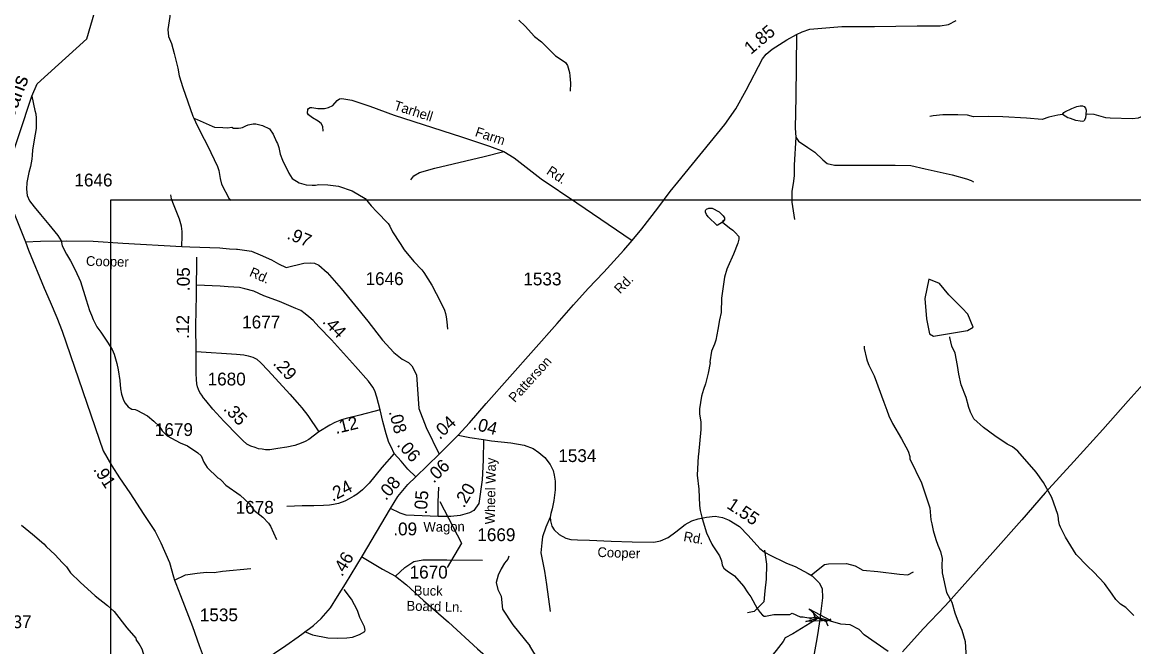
# Model space of a CAD drawing. Extents: x 1473865 to 1648260, y 639067 to 773536.
# Drawn here: x 1515215 to 1526062, y 686345 to 692435 of the extents above; entities that cross this region are included whole.
import ezdxf

# ---------------------------------------------------------------- set-up
doc = ezdxf.new("R2010")
doc.units = 0
for name, color, linetype in [('Exist Hydrographic Creek Single Shore', 7, 'Continuous'), ('Exist Hydrographic Creek Single Shore Label', 7, 'Continuous'), ('Exist Hydrographic Misc Water Feature', 7, 'Continuous'), ('Exist Hydrographic Pond Under 1500 Sq Ft', 7, 'Continuous'), ('Exist Road Non-System Type 51', 7, 'Continuous'), ('Exist Road Non-System Type 51 Label', 7, 'Continuous'), ('Exist Road Secondary Mileage Hundredths English Label', 7, 'Continuous'), ('Exist Road Secondary Structure Pipe Attributed CELL', 7, 'Continuous'), ('Exist Road Secondary Structure Pipe CELL', 7, 'Continuous'), ('Exist Road Secondary Type 41 Attributed', 7, 'Continuous'), ('Exist Road Secondary Type 51 Attributed', 7, 'Continuous'), ('Exist Road Secondary Type 51 Label', 7, 'Continuous'), ('Exist Road Secondary Type 51 Number Label', 7, 'Continuous'), ('Exist Utilities Electrical Transmission Line', 7, 'Continuous'), ('Map Preparation Inset Cut Line', 7, 'Continuous')]:
    doc.layers.add(name, color=color, linetype=linetype)

msp = doc.modelspace()

# ---------------------------------------------------------------- linework, layer by layer
at = {"layer": 'Exist Hydrographic Creek Single Shore'}
for points in [[(1515066, 690976), (1515310, 691715), (1515362, 691834), (1515844, 692273), (1515923, 692539), (1515878, 692916), (1515919, 693106), (1515966, 693465), (1516132, 693930), (1516458, 694770), (1516458, 695199), (1516413, 695688), (1516378, 696032), (1516258, 696746), (1516184, 697188), (1516318, 698210), (1516279, 698955), (1516287, 699196), (1516576, 699704), (1516711, 700078), (1516708, 700445), (1516663, 700520)], [(1522047, 690486), (1522118, 690431), (1522149, 690406), (1522173, 690386), (1522208, 690345), (1522208, 690321), (1522197, 690281), (1522155, 690173), (1522099, 690051), (1522090, 690028), (1522068, 689948), (1522060, 689902), (1522039, 689743), (1522034, 689605), (1522020, 689533), (1522003, 689438), (1521983, 689334), (1521972, 689294), (1521942, 689227), (1521926, 689123), (1521928, 689115), (1521910, 689012), (1521884, 688908), (1521863, 688853), (1521842, 688789), (1521823, 688666), (1521824, 688614), (1521837, 688537), (1521836, 688465), (1521815, 688218), (1521811, 688202), (1521801, 688017), (1521816, 687882), (1521825, 687722), (1521832, 687674), (1521851, 687594), (1521892, 687457), (1521944, 687346), (1521954, 687328), (1522020, 687230), (1522039, 687182), (1522046, 687142), (1522061, 687110), (1522097, 687081), (1522105, 687079), (1522164, 687036), (1522254, 686934), (1522297, 686872)], [(1522297, 686872), (1522324, 686832), (1522386, 686719), (1522415, 686679), (1522439, 686654), (1522456, 686642), (1522468, 686642), (1522549, 686660), (1522704, 686659), (1522729, 686672), (1522806, 686635), (1522836, 686635), (1522887, 686626), (1522930, 686630), (1522958, 686627), (1522987, 686628)], [(1523666, 686299), (1523432, 686462), (1523383, 686513), (1523295, 686558), (1523202, 686565), (1522987, 686628), (1522734, 686471), (1522659, 686432), (1522639, 686397), (1522572, 686309), (1522493, 686215), (1522406, 686158), (1522373, 686173)]]:
    msp.add_lwpolyline(points, dxfattribs=at)
at = {"layer": 'Exist Hydrographic Misc Water Feature'}
for points in [[(1516647, 693268), (1516662, 693199), (1516665, 693119), (1516669, 692916), (1516660, 692852), (1516671, 692809), (1516679, 692787), (1516683, 692771), (1516673, 692668), (1516656, 692492), (1516636, 692365), (1516642, 692296), (1516673, 692228), (1516699, 692131), (1516733, 691987), (1516746, 691912), (1516781, 691798), (1516880, 691520), (1516890, 691500)], [(1520061, 692454), (1520124, 692396), (1520214, 692295), (1520281, 692243), (1520419, 692107), (1520485, 692065), (1520517, 692041), (1520536, 692012), (1520555, 691946), (1520558, 691914), (1520565, 691842), (1520563, 691762)], [(1515310, 691715), (1515337, 691574), (1515349, 691541), (1515352, 691501), (1515350, 691398), (1515330, 691289), (1515314, 691186), (1515313, 691138), (1515309, 691099), (1515295, 691027), (1515278, 690971), (1515260, 690873), (1515255, 690808), (1515262, 690744), (1515287, 690695), (1515330, 690634), (1515393, 690561), (1515473, 690464), (1515563, 690354), (1515594, 690302), (1515606, 690253), (1515648, 690173), (1515687, 690108), (1515733, 690019), (1515783, 689906), (1515840, 689729), (1515870, 689625), (1515890, 689577), (1515907, 689536), (1515942, 689464), (1515983, 689411), (1516046, 689315), (1516092, 689245), (1516111, 689197), (1516137, 689108), (1516152, 689044), (1516168, 688940), (1516173, 688860), (1516184, 688808), (1516203, 688751), (1516220, 688719), (1516250, 688686), (1516269, 688670), (1516285, 688662), (1516317, 688657), (1516333, 688651), (1516436, 688597), (1516499, 688546), (1516554, 688493), (1516580, 688451), (1516629, 688403), (1516756, 688335), (1516827, 688304), (1516930, 688236), (1516961, 688207), (1516987, 688144), (1517018, 688092), (1517123, 687992), (1517145, 687980), (1517161, 687966), (1517202, 687922)], [(1525365, 691535), (1525378, 691556), (1525389, 691562), (1525457, 691595), (1525506, 691614), (1525538, 691621), (1525562, 691620), (1525578, 691612), (1525591, 691598), (1525597, 691576), (1525593, 691536)], [(1526865, 691644), (1526754, 691616), (1526694, 691629), (1526639, 691647), (1526630, 691647), (1526369, 691588), (1526297, 691565), (1526273, 691558), (1526184, 691528), (1526128, 691509), (1526104, 691501), (1526049, 691494), (1525832, 691499), (1525788, 691504), (1525676, 691534), (1525612, 691537), (1525593, 691536)], [(1516890, 691500), (1516921, 691486), (1517068, 691422), (1517092, 691412), (1517172, 691408), (1517219, 691406), (1517259, 691411)], [(1516890, 691500), (1516907, 691464), (1516959, 691357), (1517023, 691232), (1517120, 691028), (1517135, 690988), (1517146, 690912), (1517161, 690856), (1517234, 690714), (1517247, 690696)], [(1525365, 691535), (1525320, 691529), (1525232, 691509), (1525167, 691488), (1525015, 691500), (1524783, 691512), (1524648, 691515), (1524499, 691514), (1524438, 691528), (1524344, 691531), (1524200, 691532), (1524104, 691522), (1524071, 691515)], [(1525593, 691536), (1525591, 691500), (1525579, 691476), (1525573, 691470), (1525563, 691468), (1525539, 691469), (1525495, 691478), (1525443, 691495), (1525419, 691503), (1525365, 691535)], [(1517259, 691411), (1517276, 691403), (1517324, 691402), (1517348, 691406), (1517364, 691410), (1517396, 691425), (1517420, 691433), (1517469, 691444), (1517493, 691444), (1517560, 691427), (1517628, 691394), (1517663, 691345), (1517697, 691270), (1517705, 691252), (1517720, 691212), (1517731, 691148), (1517754, 691091), (1517815, 690962), (1517850, 690912), (1517917, 690868), (1517986, 690851), (1518045, 690845), (1518077, 690845), (1518109, 690852), (1518197, 690850), (1518301, 690836), (1518433, 690790), (1518563, 690715), (1518621, 690644), (1518674, 690585), (1518786, 690472), (1518803, 690446), (1518829, 690392), (1518902, 690277), (1518943, 690215), (1519037, 690102), (1519115, 690020), (1519135, 689996), (1519212, 689870), (1519295, 689708), (1519334, 689628), (1519345, 689596), (1519352, 689563), (1519359, 689515), (1519364, 689443)], [(1522047, 690486), (1521996, 690453), (1521908, 690537), (1521892, 690559), (1521881, 690584), (1521881, 690600), (1521885, 690607), (1521891, 690613), (1521916, 690623), (1521946, 690622), (1522017, 690585), (1522056, 690546), (1522068, 690526), (1522067, 690508), (1522053, 690496), (1522047, 690486)], [(1522047, 690486), (1521996, 690453), (1521908, 690537), (1521892, 690559), (1521881, 690584), (1521881, 690600), (1521885, 690607), (1521891, 690613), (1521916, 690623), (1521946, 690622), (1522017, 690585), (1522056, 690546), (1522068, 690526), (1522067, 690508), (1522047, 690486)], [(1526063, 686649), (1525985, 686726), (1525931, 686759), (1525887, 686807), (1525850, 686859), (1525777, 686962), (1525671, 687072), (1525609, 687130), (1525501, 687244), (1525396, 687414), (1525346, 687511), (1525338, 687535), (1525327, 687583), (1525328, 687599), (1525320, 687635), (1525263, 687800), (1525180, 687946), (1525110, 688047), (1524929, 688251), (1524877, 688296), (1524826, 688321), (1524707, 688403), (1524597, 688483), (1524502, 688567), (1524467, 688632), (1524448, 688687), (1524449, 688692), (1524426, 688777), (1524377, 688898), (1524355, 689002), (1524342, 689086), (1524319, 689207), (1524288, 689275), (1524266, 689360), (1524266, 689367)], [(1523431, 689276), (1523431, 689253), (1523453, 689156), (1523461, 689132), (1523476, 689092), (1523528, 688987), (1523623, 688731), (1523652, 688653), (1523671, 688596), (1523709, 688523), (1523794, 688374), (1523860, 688252), (1523875, 688200), (1523878, 688176), (1523990, 687942), (1524032, 687817), (1524071, 687698), (1524083, 687584), (1524090, 687544), (1524105, 687480), (1524131, 687391), (1524150, 687335), (1524176, 687275), (1524191, 687206), (1524189, 687141), (1524193, 687066), (1524233, 686874), (1524285, 686780), (1524317, 686675), (1524348, 686587), (1524383, 686506), (1524415, 686397), (1524432, 686116)], [(1517202, 687922), (1517342, 687822), (1517432, 687738), (1517475, 687678), (1517562, 687608), (1517617, 687550), (1517636, 687521), (1517696, 687390)], [(1515209, 687529), (1515314, 687442), (1515426, 687347), (1515449, 687324), (1515536, 687241), (1515606, 687168), (1515646, 687125), (1515685, 687066), (1515779, 686973), (1515927, 686842), (1516047, 686746), (1516113, 686687), (1516234, 686528), (1516322, 686427), (1516327, 686415)], [(1519963, 687227), (1519955, 687200), (1519922, 687161), (1519889, 687106), (1519859, 687042), (1519840, 686971), (1519857, 686902), (1519888, 686838), (1519903, 686710), (1520004, 686560), (1520168, 686353)], [(1516481, 686019), (1516464, 686058), (1516430, 686153), (1516417, 686208), (1516418, 686215), (1516384, 686320), (1516357, 686372), (1516327, 686415)], [(1521097, 685128), (1521044, 685184), (1521011, 685227), (1520964, 685310), (1520886, 685423), (1520847, 685504), (1520780, 685605), (1520716, 685682), (1520642, 685799), (1520550, 685935), (1520487, 686016), (1520398, 686097), (1520323, 686160), (1520252, 686221), (1520207, 686290), (1520168, 686353)]]:
    msp.add_lwpolyline(points, dxfattribs=at)
at = {"layer": 'Exist Hydrographic Pond Under 1500 Sq Ft'}
msp.add_lwpolyline([(1524438, 689429), (1524495, 689460), (1524443, 689587), (1524388, 689647), (1524256, 689776), (1524166, 689888), (1524063, 689929), (1524022, 689740), (1524039, 689544), (1524070, 689396), (1524106, 689372), (1524438, 689429)], dxfattribs=at)
at = {"layer": 'Exist Road Non-System Type 51'}
for points in [[(1522772, 692316), (1522763, 691708), (1522758, 691402), (1522765, 691315)], [(1518153, 691373), (1518149, 691417), (1518132, 691449), (1518104, 691469), (1518049, 691502), (1518009, 691531), (1517999, 691549), (1518002, 691583), (1518010, 691593), (1518026, 691602), (1518042, 691604), (1518100, 691595), (1518164, 691594), (1518204, 691602), (1518246, 691623), (1518287, 691671), (1518311, 691689), (1518335, 691690), (1518431, 691675), (1518606, 691616), (1518843, 691529), (1519500, 691318), (1519775, 691226), (1519914, 691176)], [(1522765, 691315), (1522748, 691041), (1522748, 690938), (1522738, 690861), (1522726, 690789), (1522724, 690680), (1522750, 690512)], [(1522765, 691315), (1522791, 691274), (1522880, 691215), (1522951, 691169), (1523028, 691093), (1523071, 691057), (1523142, 691042), (1523475, 691042), (1523733, 691040), (1523886, 691038), (1524027, 691007), (1524290, 690947), (1524428, 690909), (1524474, 690892), (1524498, 690880)], [(1519007, 690898), (1519037, 690936), (1519092, 690969), (1519242, 691013), (1519722, 691127), (1519914, 691176)], [(1519914, 691176), (1520016, 691114), (1520280, 690907), (1520627, 690674), (1521167, 690308)], [(1516773, 690249), (1516776, 690353), (1516775, 690395), (1516768, 690445), (1516748, 690515), (1516683, 690678), (1516671, 690712), (1516664, 690753)], [(1520367, 687610), (1520325, 687512), (1520293, 687418), (1520286, 687357), (1520277, 687262), (1520311, 687081), (1520330, 686953), (1520367, 686690)], [(1522459, 687287), (1522478, 687150), (1522475, 687003), (1522462, 686890), (1522453, 686784), (1522359, 686687), (1522294, 686675)], [(1518537, 687218), (1518729, 687100), (1518859, 687032)], [(1518859, 687032), (1518949, 687119), (1519036, 687175), (1519123, 687193), (1519358, 687193), (1519708, 687190)], [(1516701, 686994), (1516808, 687046), (1516921, 687063), (1517013, 687072), (1517088, 687070), (1517170, 687081), (1517447, 687107)], [(1522918, 687046), (1523043, 687146), (1523084, 687153), (1523258, 687156), (1523343, 687134), (1523417, 687093), (1523564, 687078), (1523776, 687053), (1523858, 687046), (1523911, 687075)], [(1518859, 687032), (1518965, 686949), (1519132, 686797), (1519373, 686583), (1519658, 686326), (1519897, 686112), (1520166, 685870)], [(1517970, 686492), (1518047, 686461), (1518197, 686433), (1518287, 686428), (1518383, 686432), (1518439, 686439), (1518507, 686465), (1518558, 686492), (1518563, 686507), (1518554, 686540), (1518510, 686629), (1518487, 686697), (1518428, 686810), (1518357, 686903)]]:
    msp.add_lwpolyline(points, dxfattribs=at)
at = {"layer": 'Exist Road Secondary Structure Pipe Attributed CELL'}
msp.add_lwpolyline([(1522890, 686715), (1523106, 686601), (1522862, 686592), (1522987, 686628)], close=True, dxfattribs=at)
at = {"layer": 'Exist Road Secondary Structure Pipe CELL'}
for p, q in [((1522902, 686617), (1522948, 686638)), ((1522930, 686685), (1522948, 686638)), ((1522948, 686638), (1523060, 686592)), ((1523107, 686613), (1523060, 686592)), ((1523079, 686545), (1523060, 686592))]:
    msp.add_line(p, q, dxfattribs=at)
at = {"layer": 'Exist Road Secondary Type 41 Attributed'}
msp.add_lwpolyline([(1515248, 690293), (1515393, 690299), (1515647, 690302), (1515906, 690300), (1516196, 690282), (1516773, 690249), (1516849, 690244), (1517143, 690234), (1517174, 690232), (1517239, 690225), (1517305, 690222), (1517316, 690222), (1517451, 690204), (1517536, 690167), (1517647, 690118), (1517715, 690079), (1517792, 690043), (1517964, 690084), (1518030, 690089), (1518068, 690087), (1518109, 690066), (1518189, 689993), (1518328, 689837), (1518586, 689519), (1518730, 689335), (1518840, 689215), (1518922, 689148), (1518985, 689116), (1519018, 689083), (1519062, 688996), (1519085, 688669), (1519158, 688482), (1519282, 688222)], dxfattribs=at)
at = {"layer": 'Exist Road Secondary Type 51 Attributed'}
msp.add_line((1519282, 688222), (1519468, 688407), dxfattribs=at)
for points in [[(1519468, 688407), (1519580, 688529), (1519742, 688718), (1520434, 689498), (1520596, 689678), (1520736, 689838), (1520891, 689998), (1521087, 690213), (1521167, 690308), (1521260, 690419), (1521417, 690621), (1521539, 690783), (1521614, 690874), (1522070, 691438), (1522178, 691591), (1522280, 691774), (1522440, 692079), (1522473, 692123), (1522534, 692174), (1522677, 692263), (1522772, 692316), (1522825, 692342), (1522901, 692368), (1523214, 692395), (1523532, 692395), (1523949, 692399), (1524173, 692400), (1524255, 692412), (1524329, 692451)], [(1512950, 691816), (1513027, 691779), (1513140, 691719), (1513670, 691427), (1513993, 691269), (1514093, 691226), (1514235, 691165), (1514434, 691074), (1514681, 690975), (1514787, 690922), (1514889, 690853), (1514951, 690815), (1515016, 690752), (1515054, 690712), (1515081, 690671), (1515110, 690621), (1515136, 690569), (1515248, 690293)], [(1515248, 690293), (1515275, 690213), (1515429, 689843), (1515489, 689708), (1515551, 689557), (1515605, 689422), (1516004, 688256), (1516089, 688109), (1516165, 687992), (1516265, 687845), (1516403, 687635), (1516511, 687468), (1516569, 687358), (1516651, 687168), (1516692, 687026), (1516701, 686994), (1516713, 686961), (1516760, 686843), (1516878, 686541), (1516941, 686356), (1516982, 686252), (1517119, 685882)], [(1516917, 689872), (1516918, 690063), (1516919, 690145)], [(1516913, 689224), (1516910, 689474), (1516915, 689774), (1516917, 689872)], [(1518707, 688655), (1518676, 688778), (1518656, 688842), (1518635, 688876), (1518593, 688935), (1518468, 689077), (1518234, 689338), (1518110, 689466), (1518053, 689527), (1518013, 689561), (1517977, 689590), (1517932, 689623), (1517886, 689644), (1517727, 689711), (1517573, 689768), (1517476, 689811), (1517386, 689836), (1517336, 689847), (1517225, 689856), (1517148, 689860), (1516917, 689872)], [(1518110, 688441), (1518012, 688365), (1517975, 688345), (1517937, 688331), (1517874, 688308), (1517797, 688291), (1517710, 688279), (1517632, 688266), (1517590, 688265), (1517555, 688270), (1517522, 688276), (1517487, 688287), (1517447, 688301), (1517408, 688322), (1517368, 688355), (1517326, 688397), (1517183, 688546), (1517074, 688663), (1517005, 688745), (1516983, 688772), (1516966, 688799), (1516949, 688825), (1516936, 688852), (1516926, 688879), (1516918, 688909), (1516914, 688950), (1516911, 689009), (1516913, 689224)], [(1516913, 689224), (1517305, 689197), (1517376, 689190), (1517421, 689181), (1517466, 689170), (1517505, 689149), (1517542, 689114), (1517614, 689039), (1517825, 688807), (1517899, 688726), (1517943, 688674), (1518003, 688601), (1518110, 688441)], [(1518707, 688655), (1518508, 688603), (1518390, 688575), (1518330, 688558), (1518265, 688531), (1518215, 688507), (1518110, 688441)], [(1518845, 688230), (1518814, 688293), (1518793, 688336), (1518766, 688421), (1518734, 688541), (1518707, 688655)], [(1519716, 688365), (1519713, 688164), (1519703, 687973), (1519672, 687741), (1519622, 687674), (1519581, 687652), (1519490, 687624), (1519397, 687614), (1519274, 687614)], [(1519468, 688407), (1519583, 688387), (1519716, 688365)], [(1519716, 688365), (1519794, 688352), (1519983, 688335), (1520114, 688311), (1520202, 688277), (1520255, 688240), (1520315, 688189), (1520368, 688122), (1520396, 688065), (1520406, 688018), (1520415, 687959), (1520415, 687874), (1520402, 687771), (1520385, 687690), (1520374, 687643), (1520367, 687610), (1520370, 687573), (1520383, 687521), (1520406, 687486), (1520455, 687438), (1520519, 687405), (1520568, 687392), (1520633, 687386), (1520749, 687383), (1520961, 687374), (1521166, 687368), (1521379, 687364), (1521445, 687377), (1521518, 687411), (1521593, 687467), (1521685, 687537), (1521750, 687572), (1521811, 687591), (1521892, 687608), (1521977, 687618), (1522048, 687604), (1522115, 687578), (1522213, 687516), (1522298, 687430), (1522412, 687302), (1522454, 687272), (1522500, 687243), (1522672, 687161), (1522756, 687126), (1522883, 687059), (1522924, 687035), (1522953, 687006), (1522992, 686968), (1523020, 686913), (1523025, 686822), (1522997, 686613), (1522978, 686481), (1522962, 686385), (1522936, 686242)], [(1518845, 688230), (1518723, 688092), (1518599, 687939), (1518536, 687875), (1518484, 687834), (1518450, 687814), (1518404, 687788), (1518363, 687766), (1518302, 687743), (1518253, 687731), (1518212, 687724), (1518154, 687721), (1518059, 687719), (1517948, 687718), (1517796, 687712)], [(1519055, 688003), (1518978, 688077), (1518913, 688153), (1518845, 688230)], [(1519055, 688003), (1519282, 688222)], [(1518810, 687694), (1518879, 687809), (1518977, 687927), (1519055, 688003)], [(1519274, 687614), (1519275, 687754), (1519281, 687900)], [(1517119, 685882), (1517491, 686149), (1517677, 686283), (1517786, 686358), (1517907, 686442), (1517957, 686477), (1518057, 686552), (1518133, 686621), (1518222, 686723), (1518293, 686834), (1518371, 686957), (1518534, 687233), (1518810, 687694)], [(1519274, 687614), (1518960, 687629), (1518902, 687649), (1518810, 687694)]]:
    msp.add_lwpolyline(points, dxfattribs=at)
at = {"layer": 'Exist Road Secondary Type 51 Number Label'}
msp.add_lwpolyline([(1519289, 687762), (1519500, 687355), (1519362, 687118)], dxfattribs=at)
at = {"layer": 'Exist Utilities Electrical Transmission Line'}
msp.add_lwpolyline([(1526241, 689004), (1526008, 688742), (1525759, 688464), (1525478, 688150), (1525197, 687845), (1524970, 687583), (1524687, 687265), (1524467, 687019), (1524226, 686747), (1524006, 686521), (1523806, 686294)], dxfattribs=at)
at = {"layer": 'Map Preparation Inset Cut Line'}
msp.add_lwpolyline([(1530807, 690699), (1516076, 690699), (1516076, 678674), (1530807, 678674)], close=True, dxfattribs=at)

# ---------------------------------------------------------------- texts
at = {"layer": 'Exist Hydrographic Creek Single Shore Label'}
msp.add_text('Sloans', height=150, rotation=68.9402, dxfattribs=at).set_placement((1515060, 691315))
at = {"layer": 'Exist Road Non-System Type 51 Label'}
for s, rotation, p in [('Tarhell', 342.1884, (1518834, 691584)), ('Farm', 341.5219, (1519627, 691327)), ('Rd.', 326.1105, (1520323, 690962))]:
    msp.add_text(s, height=95, rotation=rotation, dxfattribs=at).set_placement(p)
at = {"layer": 'Exist Road Secondary Mileage Hundredths English Label'}
for s, rotation, p in [('1.85', 40.1636, (1522325, 692115)), ('.97', 337.4364, (1517790, 690327)), ('.05', 89.696, (1516849, 689813)), ('.12', 89.1487, (1516841, 689347)), ('.44', 314.2386, (1518137, 689509)), ('.29', 312.2513, (1517656, 689103)), ('.35', 313.8103, (1517172, 688659)), ('.12', 13.6415, (1518277, 688419)), ('.08', 284.8551, (1518791, 688637)), ('.04', 43.0936, (1519290, 688360)), ('.04', 345.0572, (1519607, 688467)), ('.06', 310.8746, (1518866, 688310)), ('.06', 44.0358, (1519230, 687934)), ('.91', 303.1033, (1515904, 688073)), ('.24', 28.1629, (1518244, 687758)), ('.08', 49.3259, (1518764, 687764)), ('.20', 59.1235, (1519525, 687692)), ('.05', 85.7068, (1519162, 687633)), ('1.55', 326.2513, (1522082, 687703)), ('.09', 0.0672, (1518836, 687431)), ('.46', 59.1235, (1518336, 687022))]:
    msp.add_text(s, height=125, rotation=rotation, dxfattribs=at).set_placement(p)
at = {"layer": 'Exist Road Secondary Type 51 Label'}
for s, rotation, p in [('Cooper', 358.5619, (1515836, 690060)), ('Rd.', 335.9404, (1517424, 689963)), ('Rd.', 46.0323, (1521050, 689780)), ('Patterson', 47.731, (1520022, 688720)), ('Wheel Way', 88.9764, (1519826, 687538)), ('Wagon', 0.7418, (1519131, 687465)), ('Rd.', 349.9193, (1521663, 687377)), ('Cooper', 358.0018, (1520827, 687221)), ('Buck', 358.9493, (1519035, 686847)), ('Board Ln.', 358.4344, (1518964, 686698))]:
    msp.add_text(s, height=95, rotation=rotation, dxfattribs=at).set_placement(p)
at = {"layer": 'Exist Road Secondary Type 51 Number Label'}
for s, p in [('1646', (1515724, 690834)), ('1646', (1518565, 689872)), ('1533', (1520105, 689869)), ('1677', (1517361, 689449)), ('1680', (1517024, 688893)), ('1679', (1516509, 688400)), ('1534', (1520446, 688146)), ('1678', (1517298, 687642)), ('1669', (1519656, 687375)), ('1670', (1518995, 687010)), ('1537', (1514934, 686526)), ('1535', (1516948, 686593))]:
    msp.add_text(s, height=125, dxfattribs=at).set_placement(p)

doc.saveas('drawing.dxf')
